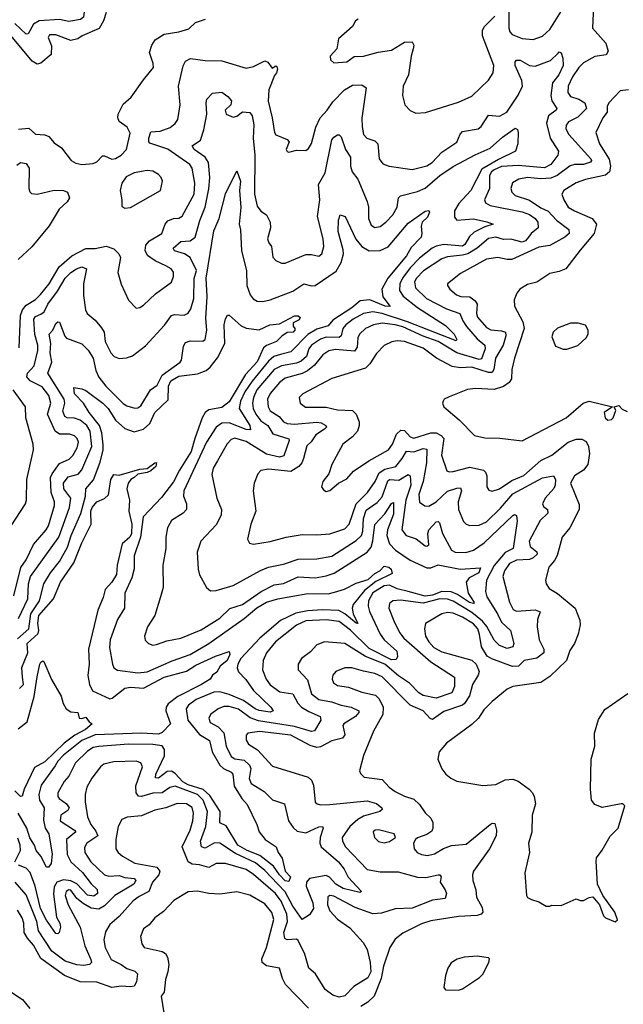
# Model space of a CAD drawing. Extents: x 1552294 to 1694791, y 811929 to 917222.
# Tile 274 of 643: x 1587301 to 1590538, y 895611 to 900891. Entities that reach past the tile are written whole.
import ezdxf

# ---------------------------------------------------------------- set-up
doc = ezdxf.new("R2010")
doc.units = 0

msp = doc.modelspace()

# ---------------------------------------------------------------- linework, layer by layer
at = {"layer": '0CON10XD'}
for points in [[(1587265, 901084.4), (1587362.4, 901042.4), (1587422.9, 901025), (1587472, 900995), (1587625, 900953.3), (1587646.5, 900935), (1587642.4, 900905), (1587627.7, 900892.3), (1587565, 900880.6), (1587515, 900891.2), (1587405, 900884.8), (1587375, 900867), (1587345.5, 900814.5), (1587335, 900812.8), (1587275, 900870)], [(1589925, 900932.5), (1589924.8, 900845), (1589930.3, 900825), (1589941.6, 900811.6), (1589995, 900789.6), (1590055.4, 900784.6), (1590105, 900802.2), (1590145, 900838.5), (1590242.2, 900997.8)], [(1590378, 900965), (1590373.5, 900845), (1590444.6, 900765), (1590457.5, 900722.5), (1590446.9, 900703.1), (1590385, 900693.5), (1590325, 900659.2), (1590299.4, 900635), (1590265.7, 900585), (1590242.3, 900535), (1590239.9, 900499.9), (1590255, 900478.9), (1590300, 900465), (1590331.6, 900445), (1590340, 900415), (1590295, 900368.4), (1590245, 900342.9), (1590231.2, 900325), (1590229.6, 900305), (1590246.1, 900275), (1590363.9, 900145), (1590367.7, 900135), (1590362.9, 900127.1), (1590325.4, 900114.6), (1590276.3, 900113.7), (1590253.4, 900106.6), (1590183.9, 900056.1), (1590149.2, 900040.8), (1590095, 900036.5), (1590025, 900044), (1589978.6, 900035), (1589944.3, 900015.7), (1589935.4, 899985), (1589940.4, 899965), (1589957.6, 899947.6), (1590035, 899922.8), (1590095, 899881.7), (1590135, 899864.3), (1590180.6, 899815), (1590245.5, 899765), (1590248.5, 899745), (1590225, 899723.7), (1590145, 899680.5), (1590085, 899670.8), (1589940, 899605), (1589915, 899604.6), (1589865, 899616), (1589805, 899606.5), (1589665, 899530), (1589596, 899475), (1589595.8, 899465), (1589608.6, 899445), (1589644.4, 899415), (1589665.9, 899405.9), (1589714.3, 899404.3), (1589743, 899383), (1589754.7, 899364.7), (1589751.1, 899315), (1589756.7, 899295), (1589805, 899239.7), (1589826.8, 899226.8), (1589885, 899222.5), (1589906.1, 899215), (1589908.3, 899195), (1589893, 899145), (1589851.9, 899075), (1589844.1, 899015), (1589835, 898999.3), (1589815, 898998.1), (1589725, 899027), (1589665, 899023.9), (1589620.7, 899030.7), (1589536, 899076), (1589465, 899129), (1589365, 899164.7), (1589325, 899168.5), (1589296.9, 899163.1), (1589255, 899144.3), (1589215, 899100), (1589179.5, 899045), (1589155, 899022.9), (1588975, 898967.5), (1588818.8, 898885), (1588800, 898865), (1588805.8, 898835), (1588833.1, 898813.1), (1588945, 898813.2), (1589005, 898798.8), (1589085, 898795.6), (1589104.6, 898774.6), (1589121.8, 898735), (1589122.1, 898715), (1589112.2, 898685), (1589085.9, 898654.1), (1589034.6, 898615.4), (1588975.8, 898505), (1588959.2, 898455), (1588926.2, 898415), (1588920, 898385), (1588930.5, 898370.5), (1588945, 898361.2), (1588965, 898366.2), (1589010, 898405), (1589055, 898429.2), (1589090.9, 898469.1), (1589174.1, 898525.9), (1589279.1, 898585), (1589300.7, 898615), (1589321.7, 898668.3), (1589345, 898690.4), (1589365, 898687.6), (1589395, 898653.5), (1589415, 898646.9), (1589505, 898675.5), (1589534.8, 898674.8), (1589561.6, 898661.6), (1589575.3, 898645), (1589562.9, 898555), (1589591.7, 898471.7), (1589605, 898465.5), (1589625, 898467.3), (1589715, 898491.2), (1589787.5, 898475), (1589799.2, 898465), (1589806.1, 898445), (1589805.6, 898385), (1589817.8, 898367.8), (1589835, 898362.5), (1589875, 898374.6), (1589940.9, 898419.1), (1590005, 898445.7), (1590095, 898526.4), (1590155, 898554.7), (1590242.5, 898625), (1590285, 898640.8), (1590315, 898642.1), (1590339.1, 898629.1), (1590351.5, 898601.5), (1590356.4, 898563.6), (1590348.1, 898505), (1590324.4, 898475.6), (1590276.1, 898445), (1590255.6, 898405.6), (1590300.9, 898290.9), (1590300.8, 898265), (1590250.5, 898165), (1590210, 898115), (1590182.9, 898017.1), (1590169.1, 897990.9), (1590138.1, 897955), (1590120, 897885), (1590124.2, 897865), (1590140.9, 897840.9), (1590185, 897813.1), (1590279.2, 897735), (1590305, 897670), (1590306.7, 897645), (1590296.7, 897595), (1590275.7, 897545), (1590251.1, 897508.9), (1590234.3, 897455), (1590145, 897368.1), (1590095, 897336.9), (1589945, 897314.5), (1589915, 897301.4), (1589834.4, 897235), (1589789.8, 897190.2), (1589761.5, 897145), (1589725, 897111.1), (1589589.3, 897010.7), (1589550, 896965), (1589543.8, 896925), (1589564.3, 896874.3), (1589586.2, 896845), (1589613, 896823), (1589645, 896808), (1589784.1, 896784.1), (1589855, 896790), (1589905, 896814.3), (1589945, 896817.8), (1589975, 896807.5), (1590033.3, 896765), (1590050.5, 896745), (1590060.9, 896725), (1590068.1, 896685), (1590048.9, 896625), (1590047, 896533), (1590030, 896475), (1590034.4, 896425), (1590010.6, 896315), (1590018.8, 896195), (1590023.6, 896183.6), (1590045, 896173.3), (1590085, 896160), (1590125, 896137.5), (1590145, 896137.5), (1590155, 896142.5), (1590205, 896140), (1590285, 896176.7), (1590307, 896167), (1590325, 896166.7), (1590355, 896183.3), (1590375, 896186.7), (1590410, 896145), (1590432.5, 896085), (1590442.5, 896075), (1590495, 896053.3), (1590507, 896063), (1590492, 896105), (1590428.8, 896195), (1590400, 896255), (1590392.5, 896377.5), (1590394.1, 896395.9), (1590425, 896437.5), (1590467, 896513), (1590511.2, 896555), (1590546.7, 896675), (1590535.9, 896685.9), (1590526.1, 896686.1), (1590425, 896666), (1590385, 896682), (1590367.1, 896705), (1590362, 896765), (1590366.2, 896925), (1590385.8, 896995), (1590384, 897065), (1590405, 897137.5), (1590438.3, 897191.7), (1590562.4, 897277.6)], [(1587765, 900930), (1587750.2, 900885), (1587726.7, 900843.3), (1587635.7, 900805), (1587612, 900788), (1587575, 900778.8), (1587495, 900808.8), (1587461.1, 900808.9), (1587454.3, 900795), (1587471.3, 900751.3), (1587470, 900705), (1587415, 900657.5), (1587395, 900652.9), (1587367.5, 900667.5), (1587245, 900817.1)], [(1587295, 900304.5), (1587349.1, 900309.1), (1587385, 900276.5), (1587435, 900273.3), (1587457.1, 900265), (1587485, 900230.8), (1587525, 900203.8), (1587576.2, 900135), (1587601.8, 900121.8), (1587635, 900114.6), (1587695, 900119.3), (1587715, 900129.1), (1587745, 900160), (1587755, 900161.4), (1587795, 900142.5), (1587815, 900145.6), (1587845.3, 900164.7), (1587873.1, 900195), (1587892.6, 900282.6), (1587876.9, 900315), (1587834, 900345), (1587827.1, 900365), (1587828.9, 900385), (1587855, 900437.1), (1587898.1, 900475), (1587965, 900567.5), (1588018, 900635), (1588017.5, 900655), (1587997.1, 900715), (1588009.1, 900755), (1588027, 900783), (1588075, 900813.8), (1588155, 900825.6), (1588208.3, 900841.7), (1588244.4, 900875.6), (1588296.9, 900893.1)], [(1589115.7, 900894.3), (1589102.5, 900885), (1589086.2, 900855), (1589011.2, 900788.8), (1589001.2, 900735), (1588966.7, 900695), (1588967.5, 900675), (1588985, 900660), (1589055, 900664.3), (1589095, 900693.3), (1589145, 900694.4), (1589223.5, 900716.5), (1589295, 900726.5), (1589365, 900769.4), (1589405, 900771.2), (1589414.2, 900755), (1589411.9, 900735), (1589400.4, 900695), (1589386.7, 900595), (1589357.5, 900535), (1589354.2, 900485), (1589366.7, 900435), (1589395, 900403.3), (1589425, 900390), (1589477, 900393), (1589655, 900448.6), (1589725, 900480), (1589815, 900565.8), (1589839.4, 900605), (1589843.6, 900645), (1589815, 900720.8), (1589783.6, 900805), (1589782.7, 900835), (1589794.6, 900855), (1589849.6, 900910.4)], [(1588085, 899570), (1588028.1, 899598.1), (1587986.6, 899626.6), (1587973.5, 899653.5), (1587978.2, 899681.8), (1587997.7, 899705), (1588062.9, 899745), (1588081.8, 899795), (1588095, 899811.3), (1588125, 899824.3), (1588155, 899826.7), (1588172.3, 899837.7), (1588236.2, 899955), (1588240.7, 900015), (1588226.1, 900095), (1588213.8, 900115), (1588095, 900196.1), (1587999, 900229), (1587992.8, 900235), (1587992.6, 900255), (1588005, 900290), (1588055, 900293.5), (1588107.4, 900312.6), (1588135, 900333.5), (1588148.5, 900355), (1588162.1, 900435), (1588153.2, 900535), (1588177.3, 900642.7), (1588190.9, 900669.1), (1588217.7, 900682.3), (1588295, 900671.9), (1588385, 900670.4), (1588515, 900630.9), (1588555, 900639.4), (1588615, 900670), (1588632.2, 900662.2), (1588655, 900630), (1588675, 900643.3), (1588679.5, 900639.5), (1588684, 900625), (1588678.1, 900605), (1588667.7, 900592.3), (1588636.7, 900515), (1588633, 900453), (1588655.3, 900365), (1588667.5, 900285), (1588675, 900273.8), (1588735, 900248.8), (1588745.9, 900235.9), (1588730, 900195), (1588735, 900183.3), (1588745, 900180), (1588785, 900191.2), (1588835, 900188.8), (1588849.7, 900200.3), (1588865, 900226.7), (1588890, 900315), (1588912.3, 900365), (1588950.4, 900405), (1588980.2, 900449.8), (1589042.9, 900515), (1589085, 900540.3), (1589135, 900542.1), (1589159.1, 900525), (1589136.7, 900363.3), (1589137.1, 900317.1), (1589145.5, 900275), (1589162.5, 900255), (1589205, 900240.4), (1589221.2, 900225), (1589228.1, 900145), (1589248.2, 900118.2), (1589282.5, 900105), (1589405, 900086.8), (1589485, 900106.8), (1589512.5, 900125), (1589565, 900180.4), (1589645, 900233.8), (1589662.7, 900277.3), (1589675, 900290.4), (1589760, 900305), (1589775, 900318.2), (1589815, 900379.6), (1589875, 900373.4), (1589913.9, 900395), (1589975, 900486.4), (1589996.9, 900535), (1589994.7, 900565), (1589958.5, 900645), (1589958.6, 900665), (1589965, 900674), (1589985, 900673.1), (1590035, 900644.3), (1590065, 900641.4), (1590148, 900672), (1590189.3, 900710.7), (1590195, 900718.8), (1590205, 900712.5), (1590214.4, 900684.4), (1590215.4, 900645.4), (1590192.3, 900595), (1590158.7, 900551.3), (1590150, 900485), (1590155.2, 900455), (1590182.1, 900415), (1590178.9, 900405), (1590136.7, 900375), (1590125.7, 900335), (1590145.6, 900255.6), (1590190.8, 900185), (1590186.2, 900165), (1590149.4, 900115), (1590115, 900097.1), (1589975, 900109.1), (1589885, 900102.8), (1589846.2, 900085), (1589831.7, 900075), (1589820.7, 900055), (1589820.5, 899985), (1589793.1, 899925), (1589798.4, 899908.4), (1589823.6, 899893.6), (1589995, 899860.9), (1590035, 899845.6), (1590065.9, 899825), (1590080.3, 899805), (1590081.8, 899775), (1590044, 899745), (1590030.4, 899725), (1590014.3, 899705.7), (1589995, 899697.3), (1589935, 899714.2), (1589895, 899711.2), (1589855, 899724.8), (1589815, 899717.5), (1589754.2, 899665.8), (1589704.3, 899635.7), (1589675, 899627.3), (1589595, 899619.4), (1589565, 899608.9), (1589466, 899544), (1589428.8, 899505), (1589418.1, 899485), (1589422.9, 899452.9), (1589482.9, 899395), (1589590.2, 899340.2), (1589661.3, 899315), (1589677.1, 899275), (1589697.3, 899245), (1589755, 899178.8), (1589796, 899145), (1589797.3, 899125), (1589778.1, 899071.9), (1589765, 899069.2), (1589645, 899104.5), (1589545.8, 899165), (1589465, 899192.9), (1589355, 899244.2), (1589314.9, 899255.1), (1589245, 899262.9), (1589198.6, 899255), (1589155.5, 899235), (1589123.2, 899205), (1589115.2, 899184.8), (1589110.7, 899135), (1589096.6, 899113.4), (1588995, 899121.3), (1588959.4, 899115), (1588925.9, 899094.1), (1588882.5, 899037.5), (1588845, 899006.9), (1588815, 898992.9), (1588725, 898967.9), (1588693.6, 898945), (1588645, 898885.4), (1588630.7, 898855), (1588632.7, 898815), (1588645, 898794.1), (1588693, 898763), (1588715, 898734.7), (1588735.8, 898725.8), (1588775, 898721.8), (1588895, 898731.6), (1588918.2, 898728.2), (1588943.3, 898715), (1588945.6, 898705), (1588936.4, 898695), (1588890, 898665), (1588863.6, 898626.4), (1588840.7, 898605), (1588822.3, 898537.7), (1588813.8, 898515), (1588797.4, 898495), (1588755, 898467.2), (1588635, 898480.4), (1588595, 898472.5), (1588577.5, 898455), (1588558.1, 898405), (1588552.2, 898365), (1588567.5, 898255), (1588540.5, 898185), (1588523.1, 898105), (1588533.2, 898083.2), (1588555, 898078.1), (1588645, 898091.8), (1588730, 898115), (1588815, 898130), (1588895, 898127.9), (1588965, 898133.8), (1589045, 898160.9), (1589068.1, 898185), (1589105.9, 898295), (1589166.2, 898355), (1589206.5, 898413.5), (1589229.4, 898460.6), (1589258.9, 898481.1), (1589317.5, 898495), (1589352.6, 898537.4), (1589375, 898576.6), (1589415, 898573.8), (1589465, 898591), (1589485, 898587.5), (1589482.7, 898515), (1589464.5, 898415), (1589442.2, 898345), (1589445, 898304), (1589473.2, 898283.2), (1589495, 898281.2), (1589535, 898305.9), (1589595, 898361.8), (1589645, 898379.4), (1589665, 898379.5), (1589670, 898365), (1589652.7, 898305), (1589655, 898263.8), (1589680.2, 898200.2), (1589695, 898185.6), (1589715, 898178.2), (1589765, 898179.3), (1589805, 898198.7), (1589879.2, 898270.8), (1589945, 898347.9), (1590105, 898433.2), (1590164.6, 898444.6), (1590174.4, 898424.4), (1590173.4, 898395), (1590165, 898376.5), (1590119, 898325), (1590103.9, 898295), (1590111, 898281), (1590131.2, 898265), (1590133.2, 898245), (1590092.2, 898205), (1590032.4, 898095), (1590038.1, 898065), (1590075, 898036.5), (1590075.3, 898025), (1590055, 898005.7), (1590035, 897996.9), (1589965, 897991.8), (1589928.2, 897975), (1589900.5, 897935), (1589892.9, 897905), (1589927.8, 897767.8), (1589947.5, 897727.5), (1589965, 897719.7), (1590065, 897725.7), (1590092.5, 897715), (1590078.2, 897675), (1590075.4, 897634.6), (1590087.2, 897565), (1590111.3, 897515), (1590112.7, 897495), (1590075, 897466.5), (1590005.8, 897454.2), (1589976, 897424), (1589943, 897423), (1589833.2, 897463.2), (1589808.3, 897478.3), (1589778.1, 897528.1), (1589766.5, 897593.5), (1589758.4, 897625), (1589735, 897651.5), (1589675, 897687.6), (1589625, 897708.1), (1589595, 897711.2), (1589565, 897704.7), (1589478, 897652), (1589471.1, 897625), (1589477.1, 897585), (1589494.6, 897555), (1589522.5, 897525), (1589565, 897500.2), (1589726.6, 897456.6), (1589748.5, 897435), (1589764.6, 897395), (1589760.4, 897375), (1589729.1, 897325), (1589713.8, 897265), (1589686.8, 897223.2), (1589675, 897214.2), (1589575, 897181), (1589515, 897138.7), (1589503.2, 897143.2), (1589465, 897184.6), (1589394.5, 897215), (1589245, 897367.5), (1589206, 897385), (1589145, 897396.7), (1589082.5, 897415), (1589045, 897415.4), (1588995.7, 897395), (1588981.1, 897375), (1588976.5, 897355), (1588983.1, 897335), (1589005, 897320.9), (1589065, 897312.2), (1589135, 897284.7), (1589209.1, 897269.1), (1589228.9, 897248.9), (1589250.8, 897205), (1589249.1, 897165), (1589197.8, 897075), (1589144.4, 896945), (1589123, 896863), (1589128.6, 896848.6), (1589148.7, 896828.7), (1589245, 896815.6), (1589283.3, 896775), (1589315, 896752.5), (1589365, 896726.8), (1589415, 896711.2), (1589445, 896682.2), (1589475, 896637.1), (1589505, 896609.2), (1589516.9, 896585), (1589517.1, 896555), (1589510.9, 896539.1), (1589485, 896521.4), (1589435, 896503.8), (1589423.3, 896495), (1589413.8, 896475), (1589416, 896445), (1589432, 896425), (1589455, 896413.8), (1589488.9, 896408.9), (1589525, 896417.5), (1589573.6, 896446.4), (1589617, 896463), (1589695, 896470), (1589825, 896575.7), (1589835, 896582.5), (1589849.7, 896579.7), (1589858.5, 896545), (1589856.6, 896515), (1589820.3, 896445), (1589735.4, 896325), (1589728.5, 896305), (1589731.1, 896275), (1589748, 896225), (1589751.5, 896185), (1589780.6, 896130.6), (1589783.9, 896105), (1589775, 896094.1), (1589755, 896087.7), (1589655, 896081.5), (1589505, 896058.2), (1589455, 896041.5), (1589355, 895992.5), (1589315, 895960), (1589285.6, 895915), (1589252.5, 895815), (1589240.1, 895749.9), (1589201.8, 895655), (1589167.9, 895622.1), (1589130.8, 895599.2)], [(1590565.4, 900514.6), (1590521.4, 900508.6), (1590460, 900445), (1590452.2, 900425), (1590452, 900395), (1590428.9, 900365), (1590391.1, 900285), (1590410, 900225), (1590462.5, 900142.5), (1590468.7, 900105), (1590463.5, 900075), (1590443.5, 900056.5), (1590335, 900033.1), (1590285, 900015.4), (1590220, 899975), (1590208.8, 899955), (1590218.6, 899925), (1590243.3, 899885), (1590275.7, 899865), (1590371.9, 899825), (1590394.6, 899795), (1590382.5, 899745), (1590307.1, 899655), (1590230, 899555), (1590195, 899540), (1590145, 899530), (1590075, 899483.6), (1590025, 899471.5), (1589982.5, 899445), (1589966.9, 899425), (1589952, 899388), (1589954.5, 899354.5), (1589999.8, 899269.8), (1590005.8, 899235), (1589954.7, 899075), (1589940.8, 899015), (1589938.5, 898965), (1589925.5, 898945), (1589895.7, 898924.3), (1589845, 898907.1), (1589745, 898912.7), (1589703.1, 898906.9), (1589605, 898869.2), (1589576.7, 898855), (1589571.2, 898845), (1589568.8, 898835), (1589576.2, 898815), (1589657.5, 898745), (1589740.6, 898660.6), (1589795, 898648.9), (1589875.8, 898645.8), (1589995, 898632.5)], [(1587269.3, 897800.7), (1587307.7, 897952.3), (1587336.2, 897995), (1587375, 898077.3), (1587442.8, 898155), (1587455, 898177.1), (1587487.8, 898285), (1587487.4, 898305), (1587469.7, 898355), (1587466.8, 898435), (1587475, 898455.9), (1587515, 898510.5), (1587565.5, 898534.5), (1587585, 898554.5), (1587609.2, 898595), (1587615.8, 898625), (1587609.6, 898645), (1587595, 898660), (1587567.6, 898667.6), (1587515, 898669), (1587490.9, 898685), (1587450.3, 898775), (1587467.3, 898835), (1587457.4, 898875), (1587421.9, 898921.9), (1587357.1, 898955), (1587338.9, 898975), (1587342.8, 898995), (1587379.3, 899035), (1587397.6, 899117.6), (1587397.3, 899145), (1587382.3, 899202.3), (1587377, 899285), (1587385, 899300), (1587415, 899310.8), (1587431.6, 899325), (1587451.7, 899365), (1587503.1, 899435), (1587544.8, 899505), (1587575, 899535.9), (1587605, 899554.7), (1587635, 899565.3), (1587659.4, 899555), (1587642.5, 899475), (1587642.4, 899412.4), (1587653.5, 899335), (1587661.9, 899315), (1587705, 899278.9), (1587739.2, 899239.2), (1587753.2, 899215), (1587759.6, 899165), (1587790, 899105), (1587808.1, 899085), (1587835, 899073.6), (1587873, 899077), (1587905, 899088.9), (1587975, 899141.9), (1588077.9, 899252.1), (1588115, 899303.8), (1588130.8, 899309.2), (1588183.3, 899306.7), (1588205, 899317.5), (1588218.9, 899341.1), (1588235, 899396), (1588237, 899503), (1588248.7, 899545), (1588214.3, 899615), (1588185, 899634.5), (1588132, 899652), (1588123.5, 899665), (1588165, 899701.5), (1588215, 899705.3), (1588241.8, 899725), (1588266.9, 899813.1), (1588295.2, 899884.8), (1588315, 899984.2), (1588320.9, 900045), (1588313.5, 900125), (1588295, 900153.7), (1588236.5, 900195), (1588225.7, 900214.3), (1588270, 900245), (1588289.2, 900300.8), (1588304.6, 900385), (1588300.3, 900445), (1588304.8, 900465.2), (1588335, 900497.2), (1588385, 900502.5), (1588418, 900478), (1588436.5, 900455), (1588433.1, 900435), (1588403.3, 900405), (1588407.5, 900385), (1588445, 900368.8), (1588465, 900374.3), (1588495, 900397.1), (1588535, 900392.5), (1588547.9, 900375), (1588556.1, 900326.1), (1588552.9, 900255), (1588562, 900165), (1588559.3, 899955), (1588575, 899890), (1588594.7, 899864.7), (1588625, 899844.5), (1588643.8, 899805), (1588646.1, 899775), (1588629.2, 899715), (1588636.7, 899695), (1588651.1, 899675), (1588657.9, 899617.9), (1588675, 899598.8), (1588705, 899584.3), (1588725, 899585.7), (1588835, 899631.8), (1588865, 899632.2), (1588905, 899622.9), (1588920.8, 899635), (1588931.8, 899675), (1588929.3, 899715), (1588897.6, 899835), (1588910.2, 899925), (1588903.7, 900006.3), (1588939.6, 900070.4), (1588975, 900246), (1588985, 900260.8), (1589005, 900273.8), (1589015, 900273.8), (1589025, 900263.3), (1589049.1, 900195), (1589074.3, 900154.3), (1589075.7, 900105), (1589083.8, 900075), (1589114.2, 900035), (1589165.3, 899915), (1589171.2, 899885), (1589170.8, 899825), (1589185, 899789.4), (1589205, 899776.9), (1589235, 899782.5), (1589265, 899804.6), (1589301.6, 899845), (1589325.3, 899885), (1589332.1, 899935), (1589343.4, 899946.6), (1589435, 899969.7), (1589475, 899987.3), (1589555, 900055.3), (1589626.5, 900103.5), (1589743.2, 900166.8), (1589825, 900201.5), (1589889.6, 900260.4), (1589958.5, 900308.5), (1589971.4, 900301.4), (1589974.4, 900285), (1589972.9, 900225), (1589960.8, 900185), (1589868.7, 900141.3), (1589780.3, 900089.7), (1589720.5, 899975), (1589655.8, 899905), (1589632.2, 899865), (1589632.1, 899832.1), (1589645.3, 899815.3), (1589735, 899822.4), (1589807, 899807), (1589840, 899795), (1589795, 899780), (1589739, 899751), (1589712.4, 899727.6), (1589688.7, 899685), (1589675, 899676.1), (1589575, 899684.9), (1589535, 899677), (1589512.6, 899665), (1589445, 899611.1), (1589395, 899560.2), (1589353.3, 899505), (1589339.3, 899475), (1589338.6, 899438.6), (1589357.5, 899407.5), (1589435, 899348), (1589585, 899251.2), (1589630.4, 899205), (1589645.3, 899175), (1589641.2, 899168.8), (1589381.3, 899271.3), (1589244.2, 899315.8), (1589195, 899324.5), (1589145.4, 899314.6), (1589089.4, 899285), (1589049.5, 899255), (1589033.9, 899235), (1589024.1, 899195.9), (1589015, 899185.9), (1588945, 899188.4), (1588915, 899178.3), (1588866.6, 899145), (1588852.3, 899125), (1588838.8, 899085), (1588810.2, 899059.8), (1588785, 899048.3), (1588705, 899034.8), (1588665.8, 899015), (1588573.3, 898905), (1588554.2, 898865), (1588548.7, 898835), (1588552.5, 898805), (1588566.7, 898775), (1588595, 898740.4), (1588630.8, 898715), (1588659.2, 898669.2), (1588743.9, 898643.9), (1588746.6, 898635), (1588717.9, 898552.1), (1588694.8, 898545.2), (1588625, 898560), (1588515, 898629.1), (1588455, 898646.6), (1588435, 898639.1), (1588413.8, 898616.2), (1588362.3, 898525)], [(1587285, 900111.4), (1587305, 900125.6), (1587335, 900119.2), (1587352.2, 900095), (1587350.4, 899985), (1587355, 899968), (1587365, 899958.9), (1587395, 899955.4), (1587485, 899977), (1587535.6, 899974.4), (1587557.5, 899965), (1587568.6, 899935), (1587555, 899914.3), (1587512.9, 899875), (1587458.5, 899785), (1587366.8, 899673.2), (1587293.3, 899605)], [(1587295, 897678.9), (1587344.3, 897785.7), (1587347.7, 897865), (1587358.9, 897905), (1587511.3, 898115), (1587568.7, 898275), (1587574.8, 898325), (1587537, 898375), (1587535.2, 898405), (1587560.4, 898439.6), (1587615, 898453.7), (1587634, 898476), (1587687.4, 898602.6), (1587678.3, 898685), (1587660.2, 898715), (1587625, 898743.7), (1587595, 898754.8), (1587555, 898755.8), (1587543.5, 898763.5), (1587531.6, 898791.6), (1587543.7, 898835), (1587539, 898855), (1587452.2, 898995), (1587472.5, 899055), (1587463.8, 899105), (1587468.7, 899155), (1587459.1, 899205), (1587477.9, 899225), (1587495, 899261.4), (1587505, 899270.8), (1587515, 899268), (1587543, 899193), (1587552.3, 899182.3), (1587635, 899152.5), (1587668.7, 899118.7), (1587695.2, 899075), (1587709.5, 899009.5), (1587725, 898974.6), (1587762, 898925), (1587855, 898832.1), (1587875, 898819.5), (1587918.3, 898808.3), (1587935, 898809.5), (1587950.7, 898819.3), (1588001.9, 898905), (1588038.9, 898931.1), (1588065.5, 898984.5), (1588162.3, 899055), (1588168.7, 899065), (1588180.1, 899139.9), (1588190.7, 899159.3), (1588215, 899168.2), (1588283.5, 899166.5), (1588295.5, 899175), (1588304.7, 899225.3), (1588298.8, 899288.8), (1588305.5, 899405.5), (1588300.4, 899505), (1588342.2, 899757.8), (1588371.1, 899825), (1588405, 899956.2), (1588465, 900080), (1588485.2, 900025), (1588480, 899975), (1588486, 899884), (1588477.1, 899795), (1588484.7, 899764.7), (1588491.2, 899651.2), (1588517.2, 899545), (1588519.1, 899465), (1588536.5, 899415), (1588553.8, 899393.8), (1588575, 899380.8), (1588605, 899379.4), (1588645, 899387.8), (1588765, 899435.4), (1588825, 899474), (1588865, 899463.4), (1588885, 899465.9), (1588997.3, 899542.7), (1589025, 899589.2), (1589037.6, 899635), (1589036.6, 899656.6), (1589008.4, 899755), (1589010, 899815), (1589020, 899845), (1589046.2, 899835), (1589103, 899713), (1589135, 899675.3), (1589175, 899650.9), (1589235, 899653.8), (1589276.5, 899673.5), (1589385, 899799.1), (1589475, 899864.2), (1589495, 899868.1), (1589498.8, 899858.8), (1589487.7, 899832.3), (1589458.9, 899805), (1589453.2, 899783.2), (1589458, 899745), (1589454.2, 899725), (1589400.3, 899669.7), (1589375, 899624.7), (1589275.2, 899505), (1589243.4, 899445), (1589248.7, 899405), (1589287.6, 899352.4), (1589261.4, 899355), (1589178.5, 899388.5), (1589126.8, 899383.2), (1589081.6, 899345), (1588981, 899279), (1588955, 899248.6), (1588895, 899231.7), (1588847.1, 899202.9), (1588755, 899109.7), (1588699.2, 899095), (1588664.7, 899085.3), (1588635, 899060.3), (1588546.9, 898953.1), (1588507.6, 898895), (1588484.3, 898845), (1588478.3, 898805), (1588534.7, 898715), (1588538.6, 898691.4), (1588515, 898694), (1588425, 898728.4), (1588385, 898727.8), (1588355.3, 898705), (1588302.2, 898625), (1588181.1, 898365), (1588178.7, 898335), (1588195.4, 898295), (1588196.2, 898265), (1588178.1, 898245), (1588115.3, 898204.7), (1588092.7, 898165), (1588084.7, 898115), (1588085.4, 898055), (1588067.9, 897965), (1588071.2, 897845), (1588055.6, 897795.6), (1588025.6, 897695), (1587987.1, 897635), (1587970, 897585), (1587974.3, 897564.3), (1587991.2, 897545), (1588015, 897536.9), (1588035, 897539.4), (1588090, 897560), (1588165, 897574.6), (1588275, 897618.4), (1588375, 897682.3), (1588427.2, 897732.8), (1588495, 897755.2), (1588596.2, 897823.8), (1588665, 897861), (1588715, 897867.6), (1588795, 897903.8), (1588885, 897898.6), (1588945, 897907.9), (1588988.1, 897921.9), (1589163.8, 898036.2), (1589185, 898062.9), (1589194, 898096), (1589206, 898184), (1589259.9, 898240.1), (1589295, 898295.7), (1589305, 898302), (1589305, 898240), (1589274.1, 898155), (1589269.7, 898125), (1589285, 898080.4), (1589315.9, 898045.9), (1589395, 897991.8), (1589485, 897951.8), (1589505, 897951.2), (1589545, 897967.3), (1589663.9, 897943.9), (1589771.7, 897951.7), (1589764.2, 897925), (1589712.1, 897897.9), (1589695.2, 897874.8), (1589705.7, 897815.7), (1589739.1, 897765), (1589735, 897760), (1589713.2, 897765), (1589648.9, 897808.9), (1589615, 897821.8), (1589565, 897825.1), (1589515, 897804.7), (1589475, 897799.9), (1589385.2, 897825.2), (1589325, 897838.5), (1589285, 897857.6), (1589255, 897855.1), (1589195, 897816.8), (1589172.4, 897775), (1589170.2, 897745), (1589176.6, 897716.6), (1589234.8, 897595), (1589255, 897566), (1589324.3, 897504.3), (1589326.7, 897476.7), (1589320.4, 897459.6), (1589295, 897458.5), (1589175, 897519.5), (1589075, 897617.4), (1589015, 897662.9), (1588945, 897673.3), (1588835, 897667.4), (1588785, 897644.6), (1588672.7, 897555), (1588623.8, 897495), (1588606.4, 897455), (1588603.9, 897405), (1588623.4, 897355), (1588644.5, 897324.5), (1588696, 897286), (1588765, 897275.4), (1588792.4, 897225), (1588811.8, 897205), (1588850.8, 897180.8), (1588911.9, 897155), (1588916.7, 897135), (1588882.7, 897077.3), (1588865, 897074.1), (1588775, 897101.2), (1588581.4, 897131.4), (1588537, 897147), (1588475, 897193.7), (1588425, 897208), (1588395, 897207.3), (1588365, 897195.3), (1588324.3, 897165.7), (1588314.5, 897145), (1588322.6, 897122.6), (1588365, 897097.9), (1588396.1, 897066.1), (1588408.9, 896995), (1588435, 896939.3), (1588455, 896927.4), (1588505, 896919.8), (1588532.9, 896892.9), (1588541, 896875), (1588531.8, 896821.8), (1588542, 896795), (1588611.5, 896751.5), (1588631.9, 896731.9), (1588657.4, 896707.4), (1588720.6, 896685), (1588743.1, 896595), (1588768, 896558), (1588789.2, 896539.2), (1588835, 896531.1), (1588905, 896563.1), (1588925, 896563.8), (1588928.2, 896555), (1588911.6, 896505), (1588910.7, 896475), (1588917.1, 896455), (1589010.3, 896375), (1589040.8, 896335), (1589062.9, 896292.9), (1589133.8, 896215), (1589125, 896210), (1589035, 896232.2), (1588996.6, 896255), (1588962.6, 896292.6), (1588945, 896302.1), (1588854.7, 896285.3), (1588839, 896265), (1588837.3, 896245), (1588873.8, 896155), (1588875.8, 896125), (1588855, 896090.4), (1588815, 896065.4), (1588766.2, 896136.2), (1588725, 896213.9), (1588685.5, 896255.5), (1588615, 896328.8), (1588565, 896370), (1588459.1, 896419.1), (1588375, 896475.3), (1588345, 896476.9), (1588295, 896447.5), (1588276.2, 896455), (1588271.3, 896485), (1588298.4, 896565), (1588308.8, 896645), (1588285.7, 896705), (1588254.3, 896735), (1588135, 896780.4), (1588106.5, 896773.5), (1588064.5, 896745.5), (1588015, 896743.3), (1587955, 896725.4), (1587937.7, 896727.7), (1587924.7, 896745), (1587923, 896783), (1587960, 896885), (1587951.4, 896905), (1587925, 896915.4), (1587805, 896911.3), (1587752.3, 896897.7), (1587735, 896884.4), (1587687.3, 896822.7)], [(1587865, 899880), (1587895, 899884), (1588056, 899975), (1588067.5, 900025), (1588060, 900045), (1588045, 900060), (1588015, 900078.6), (1587985, 900082.9), (1587915, 900070), (1587872.3, 900047.7), (1587848.8, 900015), (1587839.2, 899975), (1587848.8, 899925), (1587848.3, 899888.3), (1587865, 899880)], [(1587298.5, 899131.5), (1587305.2, 899305), (1587315.8, 899335), (1587335, 899359.7), (1587385, 899389.8), (1587412.7, 899417.3), (1587459.5, 899475), (1587511.9, 899565), (1587580, 899625), (1587655, 899663.9), (1587705, 899663.4), (1587765, 899677.1), (1587805, 899661.8), (1587832.1, 899635), (1587840.9, 899615), (1587827.1, 899535), (1587845, 899472.5), (1587885, 899386.2), (1587925, 899343.3), (1587945, 899346.7), (1587965, 899360), (1588029.8, 899420.2), (1588115, 899483.8), (1588125.5, 899514.5), (1588125, 899537.5), (1588114, 899555), (1588085, 899570)], [(1587289, 897571), (1587350, 897625), (1587360.6, 897705), (1587406.5, 897775), (1587429.5, 897865), (1587466.1, 897923.9), (1587515, 897985.3), (1587557, 898063), (1587576.4, 898125), (1587627.9, 898242.1), (1587654.1, 898335), (1587656.2, 898375), (1587697, 898423), (1587732.1, 898517.9), (1587748.5, 898585), (1587748.4, 898611.6), (1587740.6, 898675), (1587728.3, 898715), (1587673.6, 898785), (1587643.8, 898833.8), (1587594.8, 898885), (1587591.7, 898918.3), (1587635, 898911.4), (1587655, 898902.1), (1587747.2, 898835), (1587775, 898805.3), (1587815, 898742.4), (1587865, 898698.1), (1587915, 898681.4), (1587964.4, 898695), (1587999.1, 898725), (1588025.5, 898785), (1588097.1, 898852.9), (1588099, 898925), (1588111.7, 898955), (1588155, 898979.7), (1588255, 898992.2), (1588300.3, 899009.7), (1588322.7, 899027.3), (1588361.8, 899078.2), (1588400.6, 899155), (1588397.5, 899255), (1588405, 899287.5), (1588415, 899306.7), (1588425, 899306), (1588488.5, 899248.5), (1588516.3, 899236.3), (1588585, 899227.5), (1588642.5, 899255), (1588695, 899260), (1588775, 899303.5), (1588795, 899302.9), (1588805.8, 899294.2), (1588798.9, 899281.1), (1588768, 899265), (1588766.7, 899246.7), (1588776.7, 899235), (1588776.7, 899225), (1588767.5, 899215), (1588735, 899212.9), (1588705.9, 899194.1), (1588678.9, 899165), (1588625, 899144.2), (1588609, 899131), (1588575, 899056.2), (1588511.1, 898988.9), (1588425, 898842.2), (1588385, 898810.8), (1588315, 898798.2), (1588295, 898783.5), (1588279.1, 898755), (1588239.4, 898645), (1588221.2, 898575), (1588157.1, 898475), (1588125, 898412.7), (1588060.7, 898329.3), (1587962.8, 898225), (1587949.4, 898115), (1587914.7, 898015), (1587914.7, 897945.3), (1587901.5, 897898.5), (1587864.5, 897815), (1587862.1, 897735), (1587825, 897674), (1587786.7, 897565), (1587781.8, 897525), (1587797.9, 897435), (1587805.7, 897415), (1587825, 897403.3), (1587935, 897388.4), (1587985, 897392.9), (1588117.9, 897452.1), (1588215, 897486.8), (1588315, 897546.2)], [(1590215, 899123.3), (1590235, 899124), (1590295, 899144), (1590338.8, 899185), (1590350, 899205), (1590350, 899225), (1590335, 899253.3), (1590296.4, 899263.6), (1590255, 899263.3), (1590185, 899236.2), (1590162, 899215), (1590155, 899190), (1590175, 899140), (1590215, 899123.3)], [(1587255, 898176.7), (1587332.5, 898295), (1587338.1, 898315), (1587340, 898425), (1587375.6, 898585), (1587373.3, 898615), (1587334.3, 898755), (1587332.5, 898815), (1587266.1, 898906.1)], [(1589995, 898632.5), (1590231.2, 898755), (1590322.5, 898835), (1590355, 898844.4), (1590480, 898815), (1590436, 898785), (1590441.2, 898755), (1590455, 898743.3), (1590475, 898746.7), (1590484.1, 898755.9), (1590498.8, 898795), (1590490, 898815), (1590515, 898822.5), (1590531.7, 898801.7), (1590559.3, 898789.3)], [(1588362.3, 898525), (1588339.2, 898485), (1588332.2, 898452.2), (1588358.5, 898325), (1588383.6, 898265), (1588382, 898235), (1588356.9, 898183.1), (1588272.5, 898095), (1588252.9, 898035), (1588257.5, 897945), (1588265, 897913.3), (1588302, 897845), (1588325, 897828), (1588355, 897829.4), (1588445, 897856.4), (1588592.1, 897937.9), (1588635, 897954.7), (1588715, 897971.4), (1588795, 897997.4), (1588895, 897999.2), (1588975, 898013.2), (1589105, 898097.8), (1589134.7, 898125), (1589142, 898148), (1589144.1, 898215.9), (1589159.3, 898260.7), (1589217.9, 898302.1), (1589245, 898331.8), (1589275, 898417.8), (1589285, 898425.2), (1589335, 898421), (1589385, 898451.2), (1589395.9, 898445), (1589398.6, 898395), (1589371.9, 898315), (1589350, 898155), (1589373.3, 898125), (1589426.8, 898106.8), (1589475, 898068.5), (1589485, 898066.7), (1589495.3, 898075), (1589490.4, 898135), (1589495.7, 898155), (1589535, 898197.3), (1589545, 898199.4), (1589552, 898192), (1589569.2, 898135), (1589616.7, 898046.7), (1589635.7, 898035.7), (1589693.6, 898033.6), (1589735, 898046.4), (1589792.8, 898085), (1589945, 898231.5), (1589955, 898236.5), (1589965, 898231.2), (1589968.3, 898201.7), (1589947.1, 898055), (1589905, 898033.6), (1589845, 897963), (1589803.8, 897885), (1589799.4, 897825), (1589805.7, 897795), (1589864, 897704), (1589885, 897660.4), (1589932.7, 897615), (1589951.5, 897545), (1589945, 897527.1), (1589915, 897519.2), (1589874.6, 897535), (1589845, 897563.5), (1589806.5, 897636.5), (1589783.7, 897665), (1589725, 897711.7), (1589625, 897773.4), (1589595, 897784), (1589555, 897785.1), (1589465, 897762.2), (1589342.5, 897777.5), (1589301.2, 897775), (1589285, 897760), (1589280, 897735), (1589307.6, 897667.6), (1589337.1, 897605), (1589361.4, 897575), (1589505, 897446.8), (1589632.5, 897365), (1589632.4, 897315), (1589618.4, 897281.6), (1589535, 897252.5), (1589465, 897266.3), (1589440.9, 897280.9), (1589392.1, 897332.1), (1589332.3, 897372.3), (1589258.4, 897435), (1589156.1, 897476.1), (1589045, 897545.9), (1588936.3, 897553.7), (1588895, 897538.6), (1588859.7, 897500.3), (1588812.9, 897465), (1588794.4, 897435), (1588794.6, 897404.6), (1588845, 897350), (1588866.3, 897276.3), (1588905, 897244.8), (1588973.6, 897233.6), (1589025, 897214.8), (1589079.2, 897205), (1589119.5, 897185), (1589118.9, 897175), (1589102.7, 897155), (1589038.5, 897115), (1589034.7, 897105), (1589044.1, 897055.9), (1589032.4, 897037.6), (1588975, 897023.5), (1588915, 896991.6), (1588895, 896987.6), (1588858.1, 896998.1), (1588755, 897053.2), (1588587, 897073), (1588524.7, 897065.3), (1588515.4, 897054.6), (1588515, 897027.5), (1588527.8, 897005), (1588577.1, 896975), (1588657.4, 896887.4), (1588848, 896828), (1588865, 896812), (1588877.5, 896785), (1588885.6, 896695), (1588895.4, 896685.4), (1588915, 896680), (1588965, 896681.8), (1589165, 896702.7), (1589215, 896686.9), (1589243.1, 896665), (1589245.6, 896655), (1589232.5, 896645), (1589145, 896619.4), (1589115, 896602), (1589071, 896565), (1589029.7, 896505), (1589031.3, 896485), (1589047.8, 896455), (1589164, 896334), (1589235, 896321.6), (1589330.9, 896320.9), (1589435, 896292), (1589478.5, 896291.5), (1589545, 896305.4), (1589555, 896304.2), (1589561.9, 896295), (1589556.7, 896265), (1589583.6, 896225), (1589589.6, 896205), (1589582, 896178), (1589515, 896168.4), (1589405, 896125.6), (1589315, 896123), (1589241.3, 896098.7), (1589195, 896096.1), (1589100.5, 896130.5), (1588985, 896190.2), (1588965, 896194.6), (1588953, 896187), (1588951, 896145), (1588965, 896111.1), (1589005, 896067.6), (1589071.3, 896021.3), (1589142.8, 895942.8), (1589164.8, 895904.8), (1589180, 895835), (1589183.4, 895785), (1589167.7, 895752.3), (1589093.2, 895706.8), (1589045, 895656.3), (1589015, 895649), (1588979.9, 895659.9), (1588940, 895690), (1588886.8, 895775), (1588852.2, 895805), (1588830.4, 895880.4), (1588795, 895952.9), (1588785, 895959.6), (1588735.8, 895955.8), (1588723.7, 895963.7), (1588718.3, 895995), (1588737.6, 896055), (1588733.9, 896095), (1588703.5, 896163.5), (1588673.5, 896205), (1588555, 896307.7), (1588515, 896333.5), (1588405, 896365.8), (1588355, 896366.2), (1588315, 896344.3), (1588265, 896358.8), (1588225, 896361.7), (1588205, 896374.7), (1588172.3, 896455), (1588214.8, 896545), (1588229.8, 896595), (1588232.9, 896635), (1588225, 896666.4), (1588195, 896686.2), (1588145, 896686.8), (1588085.2, 896664.8), (1588025, 896651.8), (1587955, 896621), (1587876.4, 896613.6), (1587848.9, 896601.1), (1587828.9, 896565), (1587817.3, 896495), (1587816.9, 896445), (1587828.6, 896425), (1587851.4, 896405), (1587917.7, 896367.7), (1588036.3, 896346.3), (1588052, 896325), (1588047.4, 896305), (1588013.4, 896265), (1587994, 896215), (1587941.1, 896188.9), (1587910, 896165), (1587835, 896081.2), (1587785, 896039.5), (1587761.1, 895998.9), (1587752.9, 895957.1), (1587758.6, 895915), (1587791.3, 895851.3), (1587845.6, 895825), (1587875, 895803.5), (1587919.2, 895789.2), (1587933.3, 895775), (1587928.1, 895731.9), (1587915, 895708.9), (1587895.3, 895704.7), (1587845, 895708.8), (1587795, 895701.4), (1587715, 895729.7), (1587625, 895731.4), (1587540.6, 895765), (1587415, 895856.1), (1587375, 895927.3), (1587342.4, 895965), (1587325.3, 895995), (1587322.7, 896045), (1587314.1, 896075), (1587288.7, 896115)], [(1587300, 897305), (1587320.5, 897325), (1587315.8, 897365.8), (1587312.6, 897417.4), (1587344, 897495), (1587341.4, 897545), (1587400.1, 897599.9), (1587403.4, 897615), (1587397.3, 897655), (1587404.3, 897695), (1587483, 897785), (1587519.5, 897875), (1587591.5, 897978.5), (1587635, 898085.6), (1587684.8, 898185), (1587682.6, 898255), (1587689.1, 898275), (1587715, 898305.3), (1587756.2, 898323.8), (1587777.3, 898342.7), (1587788.8, 898425), (1587805, 898452.5), (1587835, 898447.5), (1587945, 898480.8), (1587985, 898483.3), (1588025, 898514.4), (1588035, 898515.6), (1588031.5, 898495), (1588005, 898472.1), (1587985, 898462.5), (1587935, 898453.3), (1587914.7, 898435.3), (1587897.1, 898425), (1587882.5, 898405), (1587874.7, 898375), (1587889.6, 898315), (1587885.7, 898255.7), (1587902.2, 898185), (1587900.4, 898135), (1587892.4, 898115), (1587849.9, 898080.1), (1587824.1, 897965), (1587819.3, 897915), (1587794.9, 897875), (1587758.4, 897835), (1587748.3, 897791.7), (1587719.7, 897725), (1587669, 897515), (1587672.6, 897435), (1587665.9, 897374.1), (1587675.8, 897325), (1587691, 897291), (1587785, 897249.7), (1587797, 897253), (1587865, 897306.7), (1587895, 897311.7), (1587965, 897306.9), (1588074.9, 897365.1), (1588195, 897396.4), (1588245, 897429), (1588351.7, 897478.3), (1588425, 897502.5), (1588427.1, 897487.1), (1588413.1, 897455), (1588375.3, 897424.7), (1588357.6, 897392.4), (1588334.3, 897375.7), (1588322.5, 897355), (1588276.2, 897325), (1588149, 897261), (1588097.5, 897222.5), (1588087.1, 897205), (1588084.8, 897185), (1588110.2, 897115), (1588065, 897068.1), (1588045, 897060), (1587955, 897065.5), (1587705, 897055.4), (1587633.3, 897025), (1587535, 896945.9), (1587505.2, 896915), (1587490.4, 896889.6), (1587415.6, 896785), (1587403.8, 896735), (1587406.6, 896705), (1587431.9, 896665), (1587428, 896598), (1587437.1, 896555), (1587457.5, 896525), (1587474.6, 896415.4), (1587469.5, 896365), (1587455, 896346), (1587445, 896346.2), (1587414.5, 896404.5), (1587388.4, 896435), (1587379.6, 896465), (1587355, 896504), (1587338.9, 896555), (1587293, 896635)], [(1588315, 897546.2), (1588505, 897680), (1588572.6, 897737.4), (1588625, 897767.7), (1588685, 897784.5), (1588845.8, 897814.2), (1588955, 897812.5), (1588989.8, 897820.2), (1589042.3, 897837.8), (1589105, 897869), (1589170.6, 897889.4), (1589205, 897920.6), (1589232.9, 897935), (1589255, 897959.6), (1589280.6, 897955), (1589293.8, 897945), (1589299.1, 897920.9), (1589211.5, 897878.5), (1589150, 897830), (1589089.6, 897755), (1589084.5, 897735), (1589089.3, 897705), (1589115, 897653.1), (1589105, 897654.3), (1589045.1, 897705.1), (1589012.3, 897722.3), (1588925, 897725.9), (1588845, 897721.1), (1588782.4, 897707.6), (1588700.4, 897669.6), (1588589.5, 897575), (1588486, 897465), (1588470, 897435), (1588467.6, 897415), (1588475, 897393.8), (1588513.2, 897353.2), (1588555, 897292.9), (1588647.8, 897205), (1588660.8, 897185), (1588643.5, 897176.5), (1588585, 897185.6), (1588563.1, 897195), (1588500.6, 897240.6), (1588425, 897272.9), (1588375, 897286.9), (1588342.2, 897285), (1588246.8, 897245), (1588206.7, 897215), (1588193.6, 897195), (1588202.1, 897135), (1588265, 897057), (1588319.1, 897025), (1588332.9, 896965), (1588375, 896893.7), (1588394.6, 896874.6), (1588435, 896856), (1588444.7, 896845), (1588451.1, 896781.1), (1588492.5, 896715), (1588521.4, 896681.4), (1588572.5, 896575), (1588585.4, 896535), (1588617.3, 896495), (1588677.1, 896455), (1588686.9, 896425), (1588707.9, 896395), (1588724.7, 896324.7), (1588752.7, 896295), (1588745, 896269.4), (1588725, 896273.4), (1588695, 896304.2), (1588661.8, 896351.8), (1588588.8, 896408.8), (1588520.3, 896435), (1588471.6, 896465), (1588408.2, 896568.2), (1588374.7, 896584.7), (1588375.5, 896645), (1588320, 896730), (1588285, 896761.8), (1588205, 896786.8), (1588175, 896803.1), (1588135, 896848.5), (1588115, 896861.3), (1588091.5, 896858.5), (1588045, 896823.1), (1588029.4, 896825), (1588030.2, 896845), (1588076.9, 896943.1), (1588076.6, 896976.6), (1588065, 896996.2), (1588015, 897003.4), (1587885, 897006.2), (1587725, 896994.1), (1587695, 896987), (1587665, 896967.8), (1587600.3, 896905), (1587564.6, 896835), (1587539.6, 896805), (1587505.3, 896745), (1587505.4, 896725), (1587512.1, 896715), (1587551.8, 896685), (1587565.9, 896665), (1587559.7, 896650.3), (1587521.3, 896625), (1587517.8, 896595), (1587595.4, 896545), (1587601.1, 896535), (1587552.1, 896495), (1587555.9, 896414.1), (1587575.3, 896375), (1587638.3, 896318.3), (1587685, 896256), (1587715.7, 896225.7), (1587717.6, 896205), (1587699.1, 896190.9), (1587665, 896195.7), (1587607.6, 896257.6), (1587575, 896273.6), (1587535, 896278.5), (1587500, 896265), (1587485, 896240), (1587481.3, 896201.3), (1587498.2, 896078.2), (1587516.8, 896045), (1587520, 896025), (1587512, 895995), (1587505, 895988), (1587495, 895990.8), (1587445, 896062.7), (1587411.6, 896125), (1587384.4, 896244.4), (1587357.2, 896317.2), (1587335, 896340), (1587295, 896356.1)], [(1587292.8, 897087.2), (1587341.6, 897125), (1587378.6, 897261.4), (1587395, 897366.2), (1587409.6, 897435), (1587415, 897445.8), (1587425, 897452.5), (1587429.5, 897449.5), (1587472.1, 897352.1), (1587523.6, 897263.6), (1587534.3, 897224.3), (1587550, 897195), (1587575, 897180), (1587612.5, 897175), (1587620, 897145), (1587635, 897142.5), (1587655, 897150), (1587673.3, 897125), (1587690, 897115), (1587654.2, 897085), (1587596.1, 897053.9), (1587538.8, 897011.2), (1587435, 896911.9), (1587379.6, 896880.4), (1587325.5, 896765), (1587315, 896726.2), (1587305, 896724.4), (1587274.7, 896754.7)], [(1587687.3, 896822.7), (1587660.3, 896775), (1587652.3, 896735), (1587652.6, 896697.4), (1587665, 896615.8), (1587682.5, 896575), (1587709.8, 896539.8), (1587720.2, 896515), (1587661.3, 896475), (1587649.1, 896450.9), (1587650, 896425), (1587682.1, 896375), (1587755, 896305.2), (1587778.2, 896298.2), (1587835, 896301.2), (1587865, 896290.6), (1587915.2, 896285.2), (1587924.4, 896275), (1587913.3, 896255), (1587811.8, 896195), (1587755, 896138.2), (1587725, 896121), (1587685, 896126.1), (1587640.6, 896150.6), (1587607.4, 896177.4), (1587575, 896222.8), (1587564.2, 896225), (1587549.3, 896215), (1587545.3, 896195), (1587560, 896145), (1587625.2, 896025), (1587650.3, 895925), (1587681.8, 895851.8), (1587685.4, 895835), (1587675.6, 895824.4), (1587645, 895819.1), (1587606.8, 895823.2), (1587545, 895841.7), (1587473, 895895), (1587401.7, 896005), (1587392, 896055), (1587335, 896198.2), (1587276.2, 896265)], [(1587274.8, 896374.8), (1587304.8, 896435), (1587303.7, 896465), (1587291.7, 896501.7)], [(1589255, 896475.8), (1589285, 896484.2), (1589316.7, 896505), (1589310, 896525), (1589225, 896546.7), (1589207.5, 896545), (1589196.2, 896535), (1589204.2, 896505), (1589225, 896484), (1589255, 896475.8)], [(1588850.2, 895590.2), (1588726.9, 895716.9), (1588710, 895750), (1588695, 895803.8), (1588625, 895816.8), (1588601.2, 895835), (1588599.6, 895855), (1588624.7, 895915), (1588663.9, 896065), (1588653.6, 896103.6), (1588615, 896149.2), (1588535, 896195.4), (1588465, 896214.5), (1588375, 896201.5), (1588315.5, 896205.5), (1588255, 896218.1), (1588205, 896214), (1588127.5, 896167.5), (1588071.7, 896108.3), (1588026, 896074), (1587995, 896036.5), (1587965.7, 896015), (1587949.4, 895975), (1587956, 895935), (1587968.8, 895915), (1588065, 895893.5), (1588082.6, 895882.6), (1588094, 895864), (1588100.8, 895825), (1588096.2, 895785), (1588083.1, 895743.1), (1588075.8, 895675), (1588060, 895655), (1588074.2, 895565)], [(1589655, 895686.7), (1589675, 895693.3), (1589766.1, 895753.9), (1589785, 895772.5), (1589817.5, 895835), (1589820, 895855), (1589815, 895860), (1589755, 895868.8), (1589685, 895863.8), (1589646.4, 895853.6), (1589615, 895832.5), (1589596.7, 895805), (1589583.8, 895765), (1589575, 895700), (1589585, 895687.5), (1589655, 895686.7)], [(1587177.5, 895725), (1587316.6, 895636.6), (1587355, 895588)]]:
    msp.add_lwpolyline(points, dxfattribs=at)

doc.saveas('drawing.dxf')
